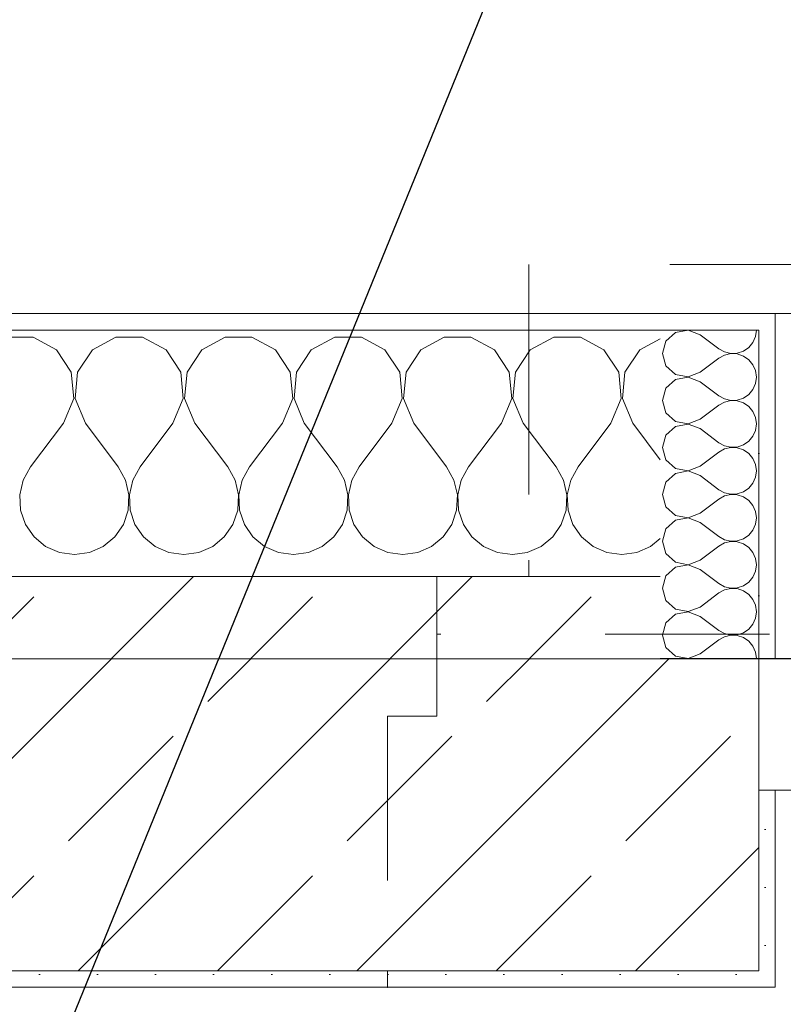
# Model space of a CAD drawing. Header units: metres. Extents: x -3.6 to 84.5, y -11 to 16.8.
# Tile 541 of 656: x 47.7 to 48.165, y 13.435 to 14.034. Entities that reach past the tile are written whole.
import ezdxf

# ---------------------------------------------------------------- set-up
doc = ezdxf.new("R2010")
doc.units = ezdxf.units.M
doc.header["$MEASUREMENT"] = 0
for name, pattern in [('Punktlinie eng', [0.0375, 0.0125, -0.025]), ('Untersicht', [0.1, 0.075, -0.025]), ('Wipeout_Contour', [1, 0, -1])]:
    doc.linetypes.add(name, pattern=pattern)
for name, color, linetype in [('152 - Bemaßung_ Beschriftung.Ausbau', 7, 'Continuous'), ('604 - Struktur.Wand Aussen', 7, 'Continuous'), ('610 - Struktur.Treppe_ Rampe', 7, 'Continuous'), ('613 - Struktur.Fassade', 7, 'Continuous')]:
    doc.layers.add(name, color=color, linetype=linetype)
doc.styles.add('ERSTELLTER_STIL_2', font='txt')
doc.dimstyles.new('ERSTELLTER_STIL__1', dxfattribs={"dimtxt": 0.1, "dimasz": 0.0532, "dimexe": 0.18, "dimexo": 0.0625, "dimgap": 0, "dimtad": 1, "dimzin": 0, "dimdsep": 46, "dimtxsty": 'ERSTELLTER_STIL_2', "dimblk": 'ARROWHEAD_2', "dimblk1": 'ARROWHEAD_2', "dimblk2": 'ARROWHEAD_2', "dimcen": 0.09, "dimse1": 1, "dimse2": 1, "dimclrd": 7, "dimclre": 7, "dimclrt": 7, "dimazin": 0, "dimtfac": 1, "dimtdec": 4, "dimtmove": 0, "dimatfit": 3, "dimfxl": 1, "dimtolj": 1, "dimtzin": 0, "dimarcsym": 0})
doc.dimstyles.new('ERSTELLTER_STIL__3', dxfattribs={"dimtxt": 0.1, "dimasz": 0.0532, "dimexe": 0.18, "dimexo": 0.0625, "dimgap": 0, "dimtad": 1, "dimtih": 1, "dimtoh": 1, "dimzin": 0, "dimdsep": 46, "dimtxsty": 'ERSTELLTER_STIL_2', "dimblk": 'ARROWHEAD_2', "dimblk1": 'ARROWHEAD_2', "dimblk2": 'ARROWHEAD_2', "dimcen": 0.09, "dimse1": 1, "dimse2": 1, "dimclrd": 7, "dimclre": 7, "dimclrt": 7, "dimazin": 0, "dimtfac": 1, "dimtdec": 4, "dimtmove": 0, "dimatfit": 3, "dimfxl": 1, "dimtolj": 1, "dimtzin": 0, "dimarcsym": 0})
doc.dimstyles.new('ERSTELLTER_STIL__7', dxfattribs={"dimtxt": 0.18, "dimasz": 0.03648, "dimexe": 0.18, "dimexo": 0.0625, "dimgap": 0, "dimtad": 0, "dimtih": 1, "dimtoh": 1, "dimdec": 4, "dimzin": 0, "dimdsep": 46, "dimcen": 0.09, "dimadec": 0, "dimazin": 0, "dimtfac": 1, "dimtdec": 4, "dimtmove": 0, "dimatfit": 3, "dimldrblk": 'ARROWHEAD_11', "dimfxl": 1, "dimtolj": 1, "dimtzin": 0, "dimarcsym": 0})
pattern_1 = [(0, (0, 0), (0, 0.08660254), [0, -0.05]), (0, (0.025, 0.0433), (0, 0.08660254), [0, -0.05])]
pattern_2 = [(45, (0, 0), (-0.01767767, 0.01767767), [0, -0.025])]

# ---------------------------------------------------------------- blocks, each defined once
blk = doc.blocks.new('*X45')
at = {"layer": '604 - Struktur.Wand Aussen', "color": 7, "linetype": 'Continuous', "lineweight": 5}
for p, q in [((47.70812, 13.84066), (47.69188, 13.84066)), ((47.72243, 13.83299), (47.70812, 13.84066)), ((47.75855, 13.84066), (47.74424, 13.83299)), ((47.77479, 13.84066), (47.75855, 13.84066)), ((47.7891, 13.83299), (47.77479, 13.84066)), ((47.82521, 13.84066), (47.8109, 13.83299)), ((47.84145, 13.84066), (47.82521, 13.84066)), ((47.85576, 13.83299), (47.84145, 13.84066)), ((47.89188, 13.84066), (47.87757, 13.83299)), ((47.90812, 13.84066), (47.89188, 13.84066)), ((47.92243, 13.83299), (47.90812, 13.84066)), ((47.95855, 13.84066), (47.94424, 13.83299)), ((47.97479, 13.84066), (47.95855, 13.84066)), ((47.9891, 13.83299), (47.97479, 13.84066)), ((48.02521, 13.84066), (48.0109, 13.83299)), ((48.04145, 13.84066), (48.02521, 13.84066)), ((48.05576, 13.83299), (48.04145, 13.84066)), ((48.09, 13.83965), (48.07757, 13.83299)), ((47.73142, 13.81947), (47.72243, 13.83299)), ((47.74424, 13.83299), (47.73525, 13.81947)), ((47.79808, 13.81947), (47.7891, 13.83299)), ((47.8109, 13.83299), (47.80192, 13.81947)), ((47.86475, 13.81947), (47.85576, 13.83299)), ((47.87757, 13.83299), (47.86858, 13.81947)), ((47.93142, 13.81947), (47.92243, 13.83299)), ((47.94424, 13.83299), (47.93525, 13.81947)), ((47.99808, 13.81947), (47.9891, 13.83299)), ((48.0109, 13.83299), (48.00192, 13.81947)), ((48.06475, 13.81947), (48.05576, 13.83299)), ((48.07757, 13.83299), (48.06858, 13.81947)), ((47.73295, 13.8033), (47.73142, 13.81947)), ((47.73525, 13.81947), (47.73371, 13.8033)), ((47.79962, 13.8033), (47.79808, 13.81947)), ((47.80192, 13.81947), (47.80038, 13.8033)), ((47.86629, 13.8033), (47.86475, 13.81947)), ((47.86858, 13.81947), (47.86705, 13.8033)), ((47.93295, 13.8033), (47.93142, 13.81947)), ((47.93525, 13.81947), (47.93371, 13.8033)), ((47.99962, 13.8033), (47.99808, 13.81947)), ((48.00192, 13.81947), (48.00038, 13.8033)), ((48.06629, 13.8033), (48.06475, 13.81947)), ((48.06858, 13.81947), (48.06705, 13.8033)), ((47.72667, 13.78833), (47.73295, 13.8033)), ((47.73371, 13.8033), (47.74, 13.78833)), ((47.79333, 13.78833), (47.79962, 13.8033)), ((47.80038, 13.8033), (47.80667, 13.78833)), ((47.86, 13.78833), (47.86629, 13.8033)), ((47.86705, 13.8033), (47.87333, 13.78833)), ((47.92667, 13.78833), (47.93295, 13.8033)), ((47.93371, 13.8033), (47.94, 13.78833)), ((47.99333, 13.78833), (47.99962, 13.8033)), ((48.00038, 13.8033), (48.00667, 13.78833)), ((48.06, 13.78833), (48.06629, 13.8033)), ((48.06705, 13.8033), (48.07333, 13.78833)), ((47.72667, 13.78833), (47.70667, 13.76167)), ((47.74, 13.78833), (47.76, 13.76167)), ((47.79333, 13.78833), (47.77333, 13.76167)), ((47.80667, 13.78833), (47.82667, 13.76167)), ((47.86, 13.78833), (47.84, 13.76167)), ((47.87333, 13.78833), (47.89333, 13.76167)), ((47.92667, 13.78833), (47.90667, 13.76167)), ((47.94, 13.78833), (47.96, 13.76167)), ((47.99333, 13.78833), (47.97333, 13.76167)), ((48.00667, 13.78833), (48.02667, 13.76167)), ((48.06, 13.78833), (48.04, 13.76167)), ((48.07333, 13.78833), (48.09, 13.76611)), ((47.70667, 13.76167), (47.70222, 13.75362)), ((47.76445, 13.75362), (47.76, 13.76167)), ((47.77333, 13.76167), (47.76888, 13.75362)), ((47.83112, 13.75362), (47.82667, 13.76167)), ((47.84, 13.76167), (47.83555, 13.75362)), ((47.89778, 13.75362), (47.89333, 13.76167)), ((47.90667, 13.76167), (47.90222, 13.75362)), ((47.96445, 13.75362), (47.96, 13.76167)), ((47.97333, 13.76167), (47.96888, 13.75362)), ((48.03112, 13.75362), (48.02667, 13.76167)), ((48.04, 13.76167), (48.03555, 13.75362)), ((47.70222, 13.75362), (47.70013, 13.74466)), ((47.76653, 13.74466), (47.76445, 13.75362)), ((47.76888, 13.75362), (47.7668, 13.74466)), ((47.8332, 13.74466), (47.83112, 13.75362)), ((47.83555, 13.75362), (47.83347, 13.74466)), ((47.89987, 13.74466), (47.89778, 13.75362)), ((47.90222, 13.75362), (47.90013, 13.74466)), ((47.96653, 13.74466), (47.96445, 13.75362)), ((47.96888, 13.75362), (47.9668, 13.74466)), ((48.0332, 13.74466), (48.03112, 13.75362)), ((48.03555, 13.75362), (48.03347, 13.74466)), ((47.70013, 13.74466), (47.70058, 13.73547)), ((47.76609, 13.73547), (47.76653, 13.74466)), ((47.7668, 13.74466), (47.76725, 13.73547)), ((47.83275, 13.73547), (47.8332, 13.74466)), ((47.83347, 13.74466), (47.83391, 13.73547)), ((47.89942, 13.73547), (47.89987, 13.74466)), ((47.90013, 13.74466), (47.90058, 13.73547)), ((47.96609, 13.73547), (47.96653, 13.74466)), ((47.9668, 13.74466), (47.96725, 13.73547)), ((48.03275, 13.73547), (48.0332, 13.74466)), ((48.03347, 13.74466), (48.03391, 13.73547)), ((47.70058, 13.73547), (47.70352, 13.72676)), ((47.76315, 13.72676), (47.76609, 13.73547)), ((47.76725, 13.73547), (47.77019, 13.72676)), ((47.82981, 13.72676), (47.83275, 13.73547)), ((47.83391, 13.73547), (47.83685, 13.72676)), ((47.89648, 13.72676), (47.89942, 13.73547)), ((47.90058, 13.73547), (47.90352, 13.72676)), ((47.96315, 13.72676), (47.96609, 13.73547)), ((47.96725, 13.73547), (47.97019, 13.72676)), ((48.02981, 13.72676), (48.03275, 13.73547)), ((48.03391, 13.73547), (48.03685, 13.72676)), ((47.70352, 13.72676), (47.70873, 13.71918)), ((47.75794, 13.71918), (47.76315, 13.72676)), ((47.77019, 13.72676), (47.77539, 13.71918)), ((47.82461, 13.71918), (47.82981, 13.72676)), ((47.83685, 13.72676), (47.84206, 13.71918)), ((47.89127, 13.71918), (47.89648, 13.72676)), ((47.90352, 13.72676), (47.90873, 13.71918)), ((47.95794, 13.71918), (47.96315, 13.72676)), ((47.97019, 13.72676), (47.97539, 13.71918)), ((48.02461, 13.71918), (48.02981, 13.72676)), ((48.03685, 13.72676), (48.04206, 13.71918)), ((47.70873, 13.71918), (47.71581, 13.71331)), ((47.75086, 13.71331), (47.75794, 13.71918)), ((47.77539, 13.71918), (47.78248, 13.71331)), ((47.81752, 13.71331), (47.82461, 13.71918)), ((47.84206, 13.71918), (47.84914, 13.71331)), ((47.88419, 13.71331), (47.89127, 13.71918)), ((47.90873, 13.71918), (47.91581, 13.71331)), ((47.95086, 13.71331), (47.95794, 13.71918)), ((47.97539, 13.71918), (47.98248, 13.71331)), ((48.01752, 13.71331), (48.02461, 13.71918)), ((48.04206, 13.71918), (48.04914, 13.71331)), ((47.71581, 13.71331), (47.72422, 13.7096)), ((47.74244, 13.7096), (47.75086, 13.71331)), ((47.78248, 13.71331), (47.79089, 13.7096)), ((47.80911, 13.7096), (47.81752, 13.71331)), ((47.84914, 13.71331), (47.85756, 13.7096)), ((47.87578, 13.7096), (47.88419, 13.71331)), ((47.91581, 13.71331), (47.92422, 13.7096)), ((47.94244, 13.7096), (47.95086, 13.71331)), ((47.98248, 13.71331), (47.99089, 13.7096)), ((48.00911, 13.7096), (48.01752, 13.71331)), ((48.04914, 13.71331), (48.05756, 13.7096)), ((48.07578, 13.7096), (48.08419, 13.71331)), ((48.08419, 13.71331), (48.09, 13.71813)), ((47.72422, 13.7096), (47.73333, 13.70833)), ((47.73333, 13.70833), (47.74244, 13.7096)), ((47.79089, 13.7096), (47.8, 13.70833)), ((47.8, 13.70833), (47.80911, 13.7096)), ((47.85756, 13.7096), (47.86667, 13.70833)), ((47.86667, 13.70833), (47.87578, 13.7096)), ((47.92422, 13.7096), (47.93333, 13.70833)), ((47.93333, 13.70833), (47.94244, 13.7096)), ((47.99089, 13.7096), (48, 13.70833)), ((48, 13.70833), (48.00911, 13.7096)), ((48.05756, 13.7096), (48.06667, 13.70833)), ((48.06667, 13.70833), (48.07578, 13.7096))]:
    blk.add_line(p, q, dxfattribs=at)
blk = doc.blocks.new('*X81')
at = {"layer": '604 - Struktur.Wand Aussen', "color": 7, "linetype": 'Continuous', "lineweight": 5}
for p, q in [((48.107, 13.84494), (48.09933, 13.84349)), ((48.11429, 13.84214), (48.107, 13.84494)), ((48.14803, 13.8411), (48.14857, 13.845)), ((48.09356, 13.83822), (48.09143, 13.83071)), ((48.09933, 13.84349), (48.09356, 13.83822)), ((48.11429, 13.84214), (48.12571, 13.83357)), ((48.14644, 13.83749), (48.14803, 13.8411)), ((48.12571, 13.83357), (48.12916, 13.83166)), ((48.13694, 13.83096), (48.14067, 13.83222)), ((48.14067, 13.83222), (48.14392, 13.83445)), ((48.14392, 13.83445), (48.14644, 13.83749)), ((48.09143, 13.83071), (48.09356, 13.8232)), ((48.11429, 13.81929), (48.12571, 13.82786)), ((48.12916, 13.82976), (48.12571, 13.82786)), ((48.12916, 13.83166), (48.133, 13.83077)), ((48.133, 13.83066), (48.12916, 13.82976)), ((48.133, 13.83077), (48.13694, 13.83096)), ((48.13694, 13.83047), (48.133, 13.83066)), ((48.14067, 13.82921), (48.13694, 13.83047)), ((48.14392, 13.82697), (48.14067, 13.82921)), ((48.14644, 13.82394), (48.14392, 13.82697)), ((48.09356, 13.8232), (48.09933, 13.81794)), ((48.14803, 13.82033), (48.14644, 13.82394)), ((48.14857, 13.81643), (48.14803, 13.82033)), ((48.09933, 13.81492), (48.09356, 13.80965)), ((48.09933, 13.81794), (48.107, 13.81649)), ((48.107, 13.81637), (48.09933, 13.81492)), ((48.107, 13.81649), (48.11429, 13.81929)), ((48.11429, 13.81357), (48.107, 13.81637)), ((48.14803, 13.81252), (48.14857, 13.81643)), ((48.09356, 13.80965), (48.09143, 13.80214)), ((48.11429, 13.81357), (48.12571, 13.805)), ((48.14392, 13.80588), (48.14644, 13.80892)), ((48.14644, 13.80892), (48.14803, 13.81252)), ((48.12571, 13.805), (48.12916, 13.80309)), ((48.12916, 13.80309), (48.133, 13.8022)), ((48.133, 13.8022), (48.13694, 13.80239)), ((48.13694, 13.80239), (48.14067, 13.80365)), ((48.14067, 13.80365), (48.14392, 13.80588)), ((48.09143, 13.80214), (48.09356, 13.79463)), ((48.11429, 13.79071), (48.12571, 13.79929)), ((48.12916, 13.80119), (48.12571, 13.79929)), ((48.133, 13.80209), (48.12916, 13.80119)), ((48.13694, 13.80189), (48.133, 13.80209)), ((48.14067, 13.80063), (48.13694, 13.80189)), ((48.14392, 13.7984), (48.14067, 13.80063)), ((48.14644, 13.79537), (48.14392, 13.7984)), ((48.09356, 13.79463), (48.09933, 13.78937)), ((48.107, 13.78791), (48.11429, 13.79071)), ((48.14803, 13.79176), (48.14644, 13.79537)), ((48.14857, 13.78786), (48.14803, 13.79176)), ((48.09933, 13.78635), (48.09356, 13.78108)), ((48.09933, 13.78937), (48.107, 13.78791)), ((48.107, 13.7878), (48.09933, 13.78635)), ((48.11429, 13.785), (48.107, 13.7878)), ((48.11429, 13.785), (48.12571, 13.77643)), ((48.14803, 13.78395), (48.14857, 13.78786)), ((48.09356, 13.78108), (48.09143, 13.77357)), ((48.14392, 13.77731), (48.14644, 13.78035)), ((48.14644, 13.78035), (48.14803, 13.78395)), ((48.09143, 13.77357), (48.09356, 13.76606)), ((48.12571, 13.77643), (48.12916, 13.77452)), ((48.12916, 13.77262), (48.12571, 13.77071)), ((48.12916, 13.77452), (48.133, 13.77363)), ((48.133, 13.77351), (48.12916, 13.77262)), ((48.133, 13.77363), (48.13694, 13.77382)), ((48.13694, 13.77332), (48.133, 13.77351)), ((48.13694, 13.77382), (48.14067, 13.77508)), ((48.14067, 13.77206), (48.13694, 13.77332)), ((48.14067, 13.77508), (48.14392, 13.77731)), ((48.11429, 13.76214), (48.12571, 13.77071)), ((48.14392, 13.76983), (48.14067, 13.77206)), ((48.14644, 13.7668), (48.14392, 13.76983)), ((48.14803, 13.76319), (48.14644, 13.7668)), ((48.09356, 13.76606), (48.09933, 13.76079)), ((48.09933, 13.76079), (48.107, 13.75934)), ((48.107, 13.75934), (48.11429, 13.76214)), ((48.14857, 13.75929), (48.14803, 13.76319)), ((48.09933, 13.75778), (48.09356, 13.75251)), ((48.107, 13.75923), (48.09933, 13.75778)), ((48.11429, 13.75643), (48.107, 13.75923)), ((48.11429, 13.75643), (48.12571, 13.74786)), ((48.14644, 13.75178), (48.14803, 13.75538)), ((48.14803, 13.75538), (48.14857, 13.75929)), ((48.09356, 13.75251), (48.09143, 13.745)), ((48.14067, 13.74651), (48.14392, 13.74874)), ((48.14392, 13.74874), (48.14644, 13.75178)), ((48.09143, 13.745), (48.09356, 13.73749)), ((48.12571, 13.74786), (48.12916, 13.74595)), ((48.12916, 13.74405), (48.12571, 13.74214)), ((48.12916, 13.74595), (48.133, 13.74506)), ((48.133, 13.74494), (48.12916, 13.74405)), ((48.133, 13.74506), (48.13694, 13.74525)), ((48.13694, 13.74475), (48.133, 13.74494)), ((48.13694, 13.74525), (48.14067, 13.74651)), ((48.14067, 13.74349), (48.13694, 13.74475)), ((48.14392, 13.74126), (48.14067, 13.74349)), ((48.09356, 13.73749), (48.09933, 13.73222)), ((48.11429, 13.73357), (48.12571, 13.74214)), ((48.14644, 13.73822), (48.14392, 13.74126)), ((48.14803, 13.73462), (48.14644, 13.73822)), ((48.09933, 13.73222), (48.107, 13.73077)), ((48.107, 13.73066), (48.09933, 13.72921)), ((48.107, 13.73077), (48.11429, 13.73357)), ((48.11429, 13.72786), (48.107, 13.73066)), ((48.14857, 13.73071), (48.14803, 13.73462)), ((48.14803, 13.72681), (48.14857, 13.73071)), ((48.09933, 13.72921), (48.09356, 13.72394)), ((48.11429, 13.72786), (48.12571, 13.71929)), ((48.14644, 13.7232), (48.14803, 13.72681)), ((48.09356, 13.72394), (48.09143, 13.71643)), ((48.12571, 13.71929), (48.12916, 13.71738)), ((48.14067, 13.71794), (48.14392, 13.72017)), ((48.14392, 13.72017), (48.14644, 13.7232)), ((48.09143, 13.71643), (48.09356, 13.70892)), ((48.11429, 13.705), (48.12571, 13.71357)), ((48.12916, 13.71548), (48.12571, 13.71357)), ((48.12916, 13.71738), (48.133, 13.71649)), ((48.133, 13.71637), (48.12916, 13.71548)), ((48.133, 13.71649), (48.13694, 13.71668)), ((48.13694, 13.71618), (48.133, 13.71637)), ((48.13694, 13.71668), (48.14067, 13.71794)), ((48.14067, 13.71492), (48.13694, 13.71618)), ((48.14392, 13.71269), (48.14067, 13.71492)), ((48.14644, 13.70965), (48.14392, 13.71269)), ((48.09356, 13.70892), (48.09933, 13.70365)), ((48.14803, 13.70605), (48.14644, 13.70965)), ((48.09933, 13.70063), (48.09356, 13.69537)), ((48.09933, 13.70365), (48.107, 13.7022)), ((48.107, 13.70209), (48.09933, 13.70063)), ((48.107, 13.7022), (48.11429, 13.705)), ((48.11429, 13.69929), (48.107, 13.70209)), ((48.14857, 13.70214), (48.14803, 13.70605)), ((48.14803, 13.69824), (48.14857, 13.70214)), ((48.09356, 13.69537), (48.09143, 13.68786)), ((48.11429, 13.69929), (48.12571, 13.69071)), ((48.14392, 13.6916), (48.14644, 13.69463)), ((48.14644, 13.69463), (48.14803, 13.69824)), ((48.12571, 13.69071), (48.12916, 13.68881)), ((48.12916, 13.68881), (48.133, 13.68791)), ((48.13694, 13.68811), (48.14067, 13.68937)), ((48.14067, 13.68937), (48.14392, 13.6916)), ((48.09143, 13.68786), (48.09356, 13.68035)), ((48.11429, 13.67643), (48.12571, 13.685)), ((48.12916, 13.68691), (48.12571, 13.685)), ((48.133, 13.6878), (48.12916, 13.68691)), ((48.133, 13.68791), (48.13694, 13.68811)), ((48.13694, 13.68761), (48.133, 13.6878)), ((48.14067, 13.68635), (48.13694, 13.68761)), ((48.14392, 13.68412), (48.14067, 13.68635)), ((48.14644, 13.68108), (48.14392, 13.68412)), ((48.09356, 13.68035), (48.09933, 13.67508)), ((48.107, 13.67363), (48.11429, 13.67643)), ((48.14803, 13.67748), (48.14644, 13.68108)), ((48.14857, 13.67357), (48.14803, 13.67748)), ((48.09933, 13.67206), (48.09356, 13.6668)), ((48.09933, 13.67508), (48.107, 13.67363)), ((48.107, 13.67351), (48.09933, 13.67206)), ((48.11429, 13.67071), (48.107, 13.67351)), ((48.11429, 13.67071), (48.12571, 13.66214)), ((48.14803, 13.66967), (48.14857, 13.67357)), ((48.09356, 13.6668), (48.09143, 13.65929)), ((48.14392, 13.66303), (48.14644, 13.66606)), ((48.14644, 13.66606), (48.14803, 13.66967)), ((48.09143, 13.65929), (48.09356, 13.65178)), ((48.12571, 13.66214), (48.12916, 13.66024)), ((48.12916, 13.66024), (48.133, 13.65934)), ((48.133, 13.65923), (48.12916, 13.65834)), ((48.133, 13.65934), (48.13694, 13.65953)), ((48.13694, 13.65904), (48.133, 13.65923)), ((48.13694, 13.65953), (48.14067, 13.66079)), ((48.14067, 13.65778), (48.13694, 13.65904)), ((48.14067, 13.66079), (48.14392, 13.66303)), ((48.11429, 13.64786), (48.12571, 13.65643)), ((48.12916, 13.65834), (48.12571, 13.65643)), ((48.14392, 13.65555), (48.14067, 13.65778)), ((48.14644, 13.65251), (48.14392, 13.65555)), ((48.14803, 13.6489), (48.14644, 13.65251)), ((48.09356, 13.65178), (48.09933, 13.64651)), ((48.09933, 13.64651), (48.107, 13.64506)), ((48.107, 13.64506), (48.11429, 13.64786)), ((48.14857, 13.645), (48.14803, 13.6489))]:
    blk.add_line(p, q, dxfattribs=at)
blk = doc.blocks.new('ARROWHEAD_11')
at = {"color": 0, "linetype": 'Continuous', "lineweight": 0}
blk.add_line((0, 0), (-1, 0), dxfattribs=at)
at = {"color": 0, "linetype": 'Continuous', "lineweight": 0, "const_width": 0.25, "flags": 128}
blk.add_lwpolyline([(-0.125, 0, 1), (0.125, 0, 1)], format="xyb", close=True, dxfattribs=at)
blk = doc.blocks.new('*D305')
at = {"layer": '152 - Bemaßung_ Beschriftung.Ausbau', "color": 7, "linetype": 'Continuous', "lineweight": 5}
for p, q in [((63.40003, 13.71521), (63.47003, 13.67479)), ((63.43503, 7.935), (63.43503, 13.695))]:
    blk.add_line(p, q, dxfattribs=at)
blk = doc.blocks.new('ARROWHEAD_2')
at = {"color": 0, "linetype": 'Continuous', "lineweight": 0}
for p, q in [((-0.378, -0.655), (0.378, 0.655)), ((0, 0), (-1, 0))]:
    blk.add_line(p, q, dxfattribs=at)
blk = doc.blocks.new('*D306')
at = {"layer": '152 - Bemaßung_ Beschriftung.Ausbau', "color": 7, "linetype": 'Continuous', "lineweight": 5}
for p, q in [((63.43503, 13.845), (63.43503, 13.87923)), ((63.47003, 13.82479), (63.40003, 13.86521)), ((63.48753, 13.845), (63.38253, 13.845)), ((63.43503, 13.695), (63.43503, 13.845)), ((63.40003, 13.71521), (63.47003, 13.67479)), ((63.48753, 13.695), (63.38253, 13.695)), ((63.43503, 7.935), (63.43503, 13.695))]:
    blk.add_line(p, q, dxfattribs=at)
blk = doc.blocks.new('*D319')
at = {"layer": '152 - Bemaßung_ Beschriftung.Ausbau', "color": 7, "linetype": 'Continuous', "lineweight": 5}
for p, q in [((64.40003, 13.71521), (64.47003, 13.67479)), ((64.43503, 13.455), (64.43503, 13.695))]:
    blk.add_line(p, q, dxfattribs=at)
blk = doc.blocks.new('*D320')
at = {"layer": '152 - Bemaßung_ Beschriftung.Ausbau', "color": 7, "linetype": 'Continuous', "lineweight": 5}
for p, q in [((64.43503, 13.845), (64.43503, 13.87923)), ((64.47003, 13.82479), (64.40003, 13.86521)), ((64.48753, 13.845), (64.38253, 13.845)), ((64.43503, 13.695), (64.43503, 13.845)), ((64.40003, 13.71521), (64.47003, 13.67479)), ((64.48753, 13.695), (64.38253, 13.695)), ((64.43503, 13.455), (64.43503, 13.695))]:
    blk.add_line(p, q, dxfattribs=at)
at = {"layer": '152 - Bemaßung_ Beschriftung.Ausbau', "color": 7, "lineweight": 5, "insert": (64.41502, 13.86523), "char_height": 0.1, "attachment_point": 7, "rotation": 90, "style": 'ERSTELLTER_STIL_2'}
blk.add_mtext('\\A1;{\\pql;\\fArial|b0|i0|c0|p38;15}', dxfattribs=at)
blk = doc.blocks.new('*D348')
at = {"layer": '152 - Bemaßung_ Beschriftung.Ausbau', "color": 7, "linetype": 'Continuous', "lineweight": 5}
for p, q in [((46.71, 14.8025), (46.71, 14.9075)), ((44.33021, 14.89), (44.28979, 14.82)), ((46.73021, 14.89), (46.68979, 14.82)), ((44.31, 14.855), (46.71, 14.855)), ((46.71, 14.855), (48.15, 14.855))]:
    blk.add_line(p, q, dxfattribs=at)
at = {"layer": '152 - Bemaßung_ Beschriftung.Ausbau', "color": 7, "lineweight": 5, "char_height": 0.1, "attachment_point": 7, "style": 'ERSTELLTER_STIL_2'}
for s, insert in [('\\A1;{\\pql;\\fArial|b0|i0|c0|p38;2,40}', (45.37697, 14.875)), ('\\A1;{\\pql;\\fArial|b0|i0|c0|p38;2,01}', (45.37697, 14.735))]:
    blk.add_mtext(s, dxfattribs=dict(at, insert=insert))
blk = doc.blocks.new('*D349')
at = {"layer": '152 - Bemaßung_ Beschriftung.Ausbau', "color": 7, "linetype": 'Continuous', "lineweight": 5}
for p, q in [((48.15, 14.8025), (48.15, 14.9075)), ((46.73021, 14.89), (46.68979, 14.82)), ((48.17021, 14.89), (48.12979, 14.82)), ((46.71, 14.855), (48.15, 14.855)), ((48.15, 14.855), (50.14, 14.855))]:
    blk.add_line(p, q, dxfattribs=at)
at = {"layer": '152 - Bemaßung_ Beschriftung.Ausbau', "color": 7, "lineweight": 5, "insert": (47.29697, 14.875), "char_height": 0.1, "attachment_point": 7, "style": 'ERSTELLTER_STIL_2'}
blk.add_mtext('\\A1;{\\pql;\\fArial|b0|i0|c0|p38;1,44}', dxfattribs=at)
blk = doc.blocks.new('*D350')
at = {"layer": '152 - Bemaßung_ Beschriftung.Ausbau', "color": 7, "linetype": 'Continuous', "lineweight": 5}
for p, q in [((50.14, 14.8025), (50.14, 14.9075)), ((48.17021, 14.89), (48.12979, 14.82)), ((50.16021, 14.89), (50.11979, 14.82)), ((48.15, 14.855), (50.14, 14.855)), ((50.14, 14.855), (51.565, 14.855))]:
    blk.add_line(p, q, dxfattribs=at)
at = {"layer": '152 - Bemaßung_ Beschriftung.Ausbau', "color": 7, "lineweight": 5, "char_height": 0.1, "attachment_point": 7, "style": 'ERSTELLTER_STIL_2'}
for s, insert in [('\\A1;{\\pql;\\fArial|b0|i0|c0|p38;1,99}', (49.01197, 14.875)), ('\\A1;{\\pql;\\fArial|b0|i0|c0|p38;2,60}', (49.01197, 14.735))]:
    blk.add_mtext(s, dxfattribs=dict(at, insert=insert))
blk = doc.blocks.new('*D385')
at = {"layer": '152 - Bemaßung_ Beschriftung.Ausbau', "color": 7, "linetype": 'Continuous', "lineweight": 5}
for p, q in [((47.41003, 15.3025), (47.41003, 15.4075)), ((47.28023, 15.39), (47.23982, 15.32)), ((47.43023, 15.39), (47.38982, 15.32)), ((47.26003, 15.355), (47.41003, 15.355)), ((47.41003, 15.355), (50.84002, 15.355))]:
    blk.add_line(p, q, dxfattribs=at)
blk = doc.blocks.new('*D386')
at = {"layer": '152 - Bemaßung_ Beschriftung.Ausbau', "color": 7, "linetype": 'Continuous', "lineweight": 5}
for p, q in [((50.84002, 15.3025), (50.84002, 15.4075)), ((47.43023, 15.39), (47.38982, 15.32)), ((50.86023, 15.39), (50.81982, 15.32)), ((47.41003, 15.355), (50.84002, 15.355)), ((50.84002, 15.355), (50.99003, 15.355))]:
    blk.add_line(p, q, dxfattribs=at)
at = {"layer": '152 - Bemaßung_ Beschriftung.Ausbau', "color": 7, "lineweight": 5, "char_height": 0.1, "attachment_point": 7, "style": 'ERSTELLTER_STIL_2'}
for s, insert in [('\\A1;{\\pql;\\fArial|b0|i0|c0|p38;3,43}', (48.91611, 15.375)), ('\\A1;{\\pql;\\fArial|b0|i0|c0|p38;15}', (50.66802, 15.375))]:
    blk.add_mtext(s, dxfattribs=dict(at, insert=insert))
blk = doc.blocks.new('*D424')
at = {"layer": '152 - Bemaßung_ Beschriftung.Ausbau', "color": 7, "linetype": 'Continuous', "lineweight": 5}
for p, q in [((47.47999, 15.8025), (47.47999, 15.9075)), ((47.2002, 15.89), (47.15978, 15.82)), ((47.5002, 15.89), (47.45978, 15.82)), ((47.17999, 15.855), (47.47999, 15.855)), ((47.47999, 15.855), (50.77999, 15.855))]:
    blk.add_line(p, q, dxfattribs=at)
at = {"layer": '152 - Bemaßung_ Beschriftung.Ausbau', "color": 7, "lineweight": 5, "insert": (47.2541, 15.875), "char_height": 0.1, "attachment_point": 7, "style": 'ERSTELLTER_STIL_2'}
blk.add_mtext('\\A1;{\\pql;\\fArial|b0|i0|c0|p38;30}', dxfattribs=at)
blk = doc.blocks.new('*D425')
at = {"layer": '152 - Bemaßung_ Beschriftung.Ausbau', "color": 7, "linetype": 'Continuous', "lineweight": 5}
for p, q in [((50.77999, 15.8025), (50.77999, 15.9075)), ((47.5002, 15.89), (47.45978, 15.82)), ((50.8002, 15.89), (50.75978, 15.82)), ((47.47999, 15.855), (50.77999, 15.855)), ((50.77999, 15.855), (51.07999, 15.855))]:
    blk.add_line(p, q, dxfattribs=at)
at = {"layer": '152 - Bemaßung_ Beschriftung.Ausbau', "color": 7, "lineweight": 5, "insert": (48.99696, 15.875), "char_height": 0.1, "attachment_point": 7, "style": 'ERSTELLTER_STIL_2'}
blk.add_mtext('\\A1;{\\pql;\\fArial|b0|i0|c0|p38;3,30}', dxfattribs=at)
blk = doc.blocks.new('*D538')
at = {"layer": '152 - Bemaßung_ Beschriftung.Ausbau', "color": 7, "linetype": 'Continuous', "lineweight": 5}
for p, q in [((63.90003, 13.47521), (63.97003, 13.43479)), ((63.93503, 8.19998), (63.93503, 13.455)), ((63.90003, 8.22019), (63.97003, 8.17977)), ((63.98753, 8.19998), (63.88253, 8.19998)), ((63.93503, 8.14998), (63.93503, 8.19998))]:
    blk.add_line(p, q, dxfattribs=at)
at = {"layer": '152 - Bemaßung_ Beschriftung.Ausbau', "color": 7, "lineweight": 5, "insert": (63.93443, 10.66942), "char_height": 0.1, "attachment_point": 7, "rotation": 90, "style": 'ERSTELLTER_STIL_2'}
blk.add_mtext('\\A1;{\\pql;\\fArial|b0|i0|c0|p38;5,25\\fArial|b0|i0|c0|p38;\\A1{\\H.66x;\\S5^  ;}}', dxfattribs=at)
blk = doc.blocks.new('*D539')
at = {"layer": '152 - Bemaßung_ Beschriftung.Ausbau', "color": 7, "linetype": 'Continuous', "lineweight": 5}
for p, q in [((63.90003, 13.71521), (63.97003, 13.67479)), ((63.93503, 13.455), (63.93503, 13.695)), ((63.90003, 13.47521), (63.97003, 13.43479)), ((63.98753, 13.455), (63.88253, 13.455)), ((63.93503, 8.19998), (63.93503, 13.455))]:
    blk.add_line(p, q, dxfattribs=at)
at = {"layer": '152 - Bemaßung_ Beschriftung.Ausbau', "color": 7, "lineweight": 5, "insert": (63.91502, 13.49911), "char_height": 0.1, "attachment_point": 7, "rotation": 90, "style": 'ERSTELLTER_STIL_2'}
blk.add_mtext('\\A1;{\\pql;\\fArial|b0|i0|c0|p38;24}', dxfattribs=at)
blk = doc.blocks.new('*D540')
at = {"layer": '152 - Bemaßung_ Beschriftung.Ausbau', "color": 7, "linetype": 'Continuous', "lineweight": 5}
for p, q in [((63.90003, 13.71521), (63.97003, 13.67479)), ((63.93503, 13.455), (63.93503, 13.695))]:
    blk.add_line(p, q, dxfattribs=at)
blk = doc.blocks.new('*D541')
at = {"layer": '152 - Bemaßung_ Beschriftung.Ausbau', "color": 7, "linetype": 'Continuous', "lineweight": 5}
for p, q in [((63.93503, 13.845), (63.93503, 13.87923)), ((63.97003, 13.82479), (63.90003, 13.86521)), ((63.98753, 13.845), (63.88253, 13.845)), ((63.93503, 13.695), (63.93503, 13.845)), ((63.90003, 13.71521), (63.97003, 13.67479)), ((63.98753, 13.695), (63.88253, 13.695)), ((63.93503, 13.455), (63.93503, 13.695))]:
    blk.add_line(p, q, dxfattribs=at)
at = {"layer": '152 - Bemaßung_ Beschriftung.Ausbau', "color": 7, "lineweight": 5, "insert": (63.91502, 13.86523), "char_height": 0.1, "attachment_point": 7, "rotation": 90, "style": 'ERSTELLTER_STIL_2'}
blk.add_mtext('\\A1;{\\pql;\\fArial|b0|i0|c0|p38;15}', dxfattribs=at)

msp = doc.modelspace()

# ---------------------------------------------------------------- hatches: boundary and pattern name
at = {"layer": '604 - Struktur.Wand Aussen', "linetype": 'Continuous', "lineweight": 0, "true_color": 0x000000}
h = msp.add_hatch(dxfattribs=at)
h.set_pattern_fill('Verputz_0001', color=18, style=0, pattern_type=2)
h.set_pattern_definition(pattern_1)
h.paths.add_polyline_path([(46.62, 13.855), (46.62, 13.845), (48.15, 13.845), (48.15, 13.855)])

# ---------------------------------------------------------------- linework, layer by layer
at = {"layer": '604 - Struktur.Wand Aussen', "color": 7, "linetype": 'Punktlinie eng', "lineweight": 13}
for p, q in [((50.19599, 13.885), (48.00999, 13.885)), ((48.00999, 13.885), (48.00999, 13.855)), ((50.19599, 13.855), (48.00999, 13.855)), ((48.00999, 13.855), (48.00999, 13.845)), ((48.00999, 13.845), (48.00999, 13.705)), ((48.00999, 13.705), (48.00999, 13.695)), ((47.96999, 13.695), (47.95399, 13.695)), ((47.96999, 13.695), (47.99999, 13.695)), ((47.99999, 13.695), (48.00999, 13.695))]:
    msp.add_line(p, q, dxfattribs=at)
at = {"layer": '604 - Struktur.Wand Aussen', "color": 7, "linetype": 'Continuous', "lineweight": 5}
for p, q in [((48.15, 13.855), (48.16, 13.855)), ((48.16, 13.855), (48.16, 13.845)), ((48.16, 13.855), (48.16, 13.845)), ((48.09, 13.845), (46.65, 13.845)), ((48.09, 13.845), (48.15, 13.845)), ((48.16, 13.845), (48.16, 13.705)), ((48.16, 13.845), (48.16, 13.705)), ((48.16, 13.705), (48.16, 13.695)), ((48.16, 13.705), (48.16, 13.695))]:
    msp.add_line(p, q, dxfattribs=at)
at = {"layer": '604 - Struktur.Wand Aussen', "color": 7, "linetype": 'Continuous', "lineweight": 13}
msp.add_line((48.09, 13.695), (46.65, 13.695), dxfattribs=at)
at = {"layer": '604 - Struktur.Wand Aussen', "color": 7, "linetype": 'Continuous', "lineweight": 5, "flags": 128}
msp.add_lwpolyline([(48.15, 13.855), (46.62, 13.855)], dxfattribs=at)
at = {"layer": '613 - Struktur.Fassade', "color": 7, "linetype": 'Untersicht', "lineweight": 13}
for p in [(47.95399, 13.66), (48.55649, 13.66)]:
    msp.add_line(p, (47.95399, 13.66), dxfattribs=at)

# ---------------------------------------------------------------- block references
at = {"layer": '604 - Struktur.Wand Aussen', "color": 7, "lineweight": 18}
msp.add_blockref('*X45', (0, 0), dxfattribs=at)

# ---------------------------------------------------------------- wipeouts: each hides what was drawn before it
at = {"color": 254, "linetype": 'Wipeout_Contour', "lineweight": 0, "ltscale": 354.546897}
msp.add_wipeout([(50.84002, 13.64498), (47.41003, 13.64498), (47.41003, 12.02498), (49.03002, 12.02498), (49.22002, 12.02498), (49.22002, 11.88498), (50.84002, 11.88498)], dxfattribs=at).dxf.layer = '610 - Struktur.Treppe_ Rampe'

# ---------------------------------------------------------------- next in the draw order: hatches: boundary and pattern name
at = {"layer": '604 - Struktur.Wand Aussen', "linetype": 'Continuous', "lineweight": 0, "true_color": 0x000000}
h = msp.add_hatch(dxfattribs=at)
h.set_pattern_fill('Verputz_0001', color=18, style=0, pattern_type=2)
h.set_pattern_definition(pattern_1)
h.paths.add_polyline_path([(48.15, 13.855), (48.15, 13.645), (48.16, 13.645), (48.16, 13.855)])
h = msp.add_hatch(dxfattribs=at)
h.set_pattern_fill('Beton__Stahlbeton_0001', color=18, style=0, pattern_type=2)
h.set_pattern_definition([(45, (0, 0), (-0.0848528, 0.0848528), []), (45, (-0.04243, 0.04243), (-0.0848528, 0.0848528), [0.09, -0.03])])
h.paths.add_polyline_path([(46.65, 13.695), (46.65, 13.575), (46.71, 13.575), (46.71, 13.505), (46.71, 13.455), (48.15, 13.455), (48.15, 13.565), (48.15, 13.645), (48.09, 13.645), (48.09, 13.695)])
h = msp.add_hatch(dxfattribs=at)
h.set_pattern_fill('Gips_0001', color=18, style=0, pattern_type=2)
h.set_pattern_definition(pattern_2)
h.paths.add_polyline_path([(48.15, 13.445), (48.16, 13.445), (48.16, 13.565), (48.15, 13.565)])
h = msp.add_hatch(dxfattribs=at)
h.set_pattern_fill('Gips_0001', color=18, style=0, pattern_type=2)
h.set_pattern_definition(pattern_2)
h.paths.add_polyline_path([(47.48999, 13.455), (47.48999, 13.445), (48.15, 13.445), (48.15, 13.455)])

# ---------------------------------------------------------------- next in the draw order: linework, layer by layer
at = {"layer": '604 - Struktur.Wand Aussen', "color": 7, "linetype": 'Continuous', "lineweight": 5}
for p, q in [((48.15, 13.645), (48.15, 13.845)), ((48.15, 13.845), (48.15, 13.645)), ((48.16, 13.695), (48.16, 13.645)), ((48.16, 13.695), (48.16, 13.645)), ((48.09, 13.645), (48.15, 13.645)), ((48.15, 13.645), (48.16, 13.645)), ((48.15, 13.645), (48.16, 13.645)), ((48.15, 13.645), (48.16, 13.645)), ((48.15, 13.565), (48.16, 13.565)), ((48.15, 13.565), (48.16, 13.565)), ((48.15, 13.565), (48.16, 13.565)), ((48.16, 13.565), (48.16, 13.455)), ((48.16, 13.565), (48.16, 13.455)), ((48.16, 13.455), (48.16, 13.445)), ((48.16, 13.455), (48.16, 13.445)), ((48.15, 13.445), (48.16, 13.445))]:
    msp.add_line(p, q, dxfattribs=at)
at = {"layer": '604 - Struktur.Wand Aussen', "color": 7, "linetype": 'Punktlinie eng', "lineweight": 13}
for p, q in [((47.95399, 13.695), (47.95399, 13.61)), ((47.95399, 13.61), (47.92399, 13.61)), ((47.92399, 13.61), (47.92399, 13.455)), ((47.92399, 13.455), (47.92399, 13.445)), ((50.28199, 13.445), (47.92399, 13.445)), ((50.28199, 13.445), (47.92399, 13.445))]:
    msp.add_line(p, q, dxfattribs=at)
at = {"layer": '604 - Struktur.Wand Aussen', "color": 7, "linetype": 'Continuous', "lineweight": 13}
for p, q in [((48.15, 13.645), (48.15, 13.565)), ((48.17, 13.645), (48.15, 13.645)), ((48.15, 13.645), (48.15, 13.565)), ((48.15, 13.645), (48.15, 13.565)), ((48.15, 13.645), (48.15, 13.565)), ((48.15, 13.455), (48.15, 13.565)), ((48.15, 13.565), (48.2, 13.565)), ((46.71, 13.455), (48.15, 13.455))]:
    msp.add_line(p, q, dxfattribs=at)
at = {"layer": '604 - Struktur.Wand Aussen', "color": 7, "linetype": 'Continuous', "lineweight": 5, "flags": 128}
msp.add_lwpolyline([(47.48999, 13.445), (48.15, 13.445)], dxfattribs=at)
at = {"layer": '604 - Struktur.Wand Aussen', "color": 7, "linetype": 'Punktlinie eng', "lineweight": 13}
msp.add_point((47.92399, 13.445), dxfattribs=at)
at = {"layer": '610 - Struktur.Treppe_ Rampe', "color": 7, "linetype": 'Continuous', "lineweight": 13}
msp.add_line((50.84002, 13.64498), (47.41003, 13.64498), dxfattribs=at)
msp.add_line((50.84002, 13.64498), (47.41003, 13.64498), dxfattribs=at)

# ---------------------------------------------------------------- next in the draw order: block references
at = {"layer": '604 - Struktur.Wand Aussen', "color": 7, "lineweight": 18}
msp.add_blockref('*X81', (0, 0), dxfattribs=at)

# ---------------------------------------------------------------- next in the draw order: dimensions: what is measured, and where the dimension line sits
at = {"layer": '152 - Bemaßung_ Beschriftung.Ausbau', "color": 7, "linetype": 'Continuous', "lineweight": 5}
for base, p1, p2, picture, middle in [((47.47999, 15.855), (47.17999, 12.99998), (47.47999, 12.99998), '*D424', (47.33034, 15.925)), ((50.77999, 15.855), (47.47999, 12.99998), (50.77999, 12.99998), '*D425', (49.12684, 15.925)), ((50.84002, 15.355), (47.41003, 10.73469), (50.84002, 10.71945), '*D386', (49.04599, 15.425)), ((47.41003, 15.355), (47.26003, 10.73469), (47.41003, 10.73469), '*D385', (47.16426, 15.425)), ((46.71, 14.855), (44.31, 13.575), (46.71, 13.575), '*D348', (45.50685, 14.925)), ((48.15, 14.855), (46.71, 13.575), (48.15, 13.645), '*D349', (47.42685, 14.925)), ((50.14, 14.855), (48.15, 13.645), (50.14, 13.645), '*D350', (49.14185, 14.925))]:
    dim = msp.add_linear_dim(base=base, p1=p1, p2=p2, dimstyle='ERSTELLTER_STIL__3', dxfattribs=at)
    dim.commit()
    dim.dimension.update_dxf_attribs({"geometry": picture, "text_midpoint": middle, "dimtype": 160})
for base, p1, p2, picture, middle in [((64.43503, 13.845), (31.13001, 13.695), (62.42502, 13.845), '*D320', (64.36502, 13.94147)), ((63.93503, 13.845), (31.13001, 13.695), (62.42502, 13.845), '*D541', (63.86502, 13.94147)), ((63.43503, 13.845), (31.13001, 13.695), (62.42502, 13.845), '*D306', (63.36502, 13.59923)), ((63.435025, 13.695), (62.275025, 13.695), (31.1300125, 13.695), '*D305', (63.3650249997, 13.691853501)), ((64.435025, 13.695), (62.275025, 13.695), (31.1300125, 13.695), '*D319', (64.3650249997, 13.691853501)), ((63.93503, 13.695), (31.13001, 13.455), (62.27503, 13.695), '*D539', (63.86502, 13.57535)), ((63.935025, 13.695), (62.275025, 13.695), (31.1300125, 13.695), '*D540', (63.8650249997, 13.691853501)), ((63.93503, 13.455), (60.52999, 8.19998), (31.13001, 13.455), '*D538', (63.86502, 10.93436))]:
    dim = msp.add_linear_dim(base=base, p1=p1, p2=p2, angle=90, dimstyle='ERSTELLTER_STIL__1', dxfattribs=at)
    dim.commit()
    dim.dimension.update_dxf_attribs({"geometry": picture, "text_midpoint": middle, "dimtype": 160, "text_rotation": 90})

# ---------------------------------------------------------------- next in the draw order: leaders
at = {"layer": '152 - Bemaßung_ Beschriftung.Ausbau', "color": 7, "linetype": 'Continuous', "lineweight": 9, "annotation_type": 0, "has_hookline": 1, "hookline_direction": 0, "text_width": 0.96535}
msp.add_leader([(47.35005, 12.4902), (48.14328, 14.43409), (48.19328, 14.43409)], dimstyle='ERSTELLTER_STIL__7', dxfattribs=at)

doc.saveas('drawing.dxf')
